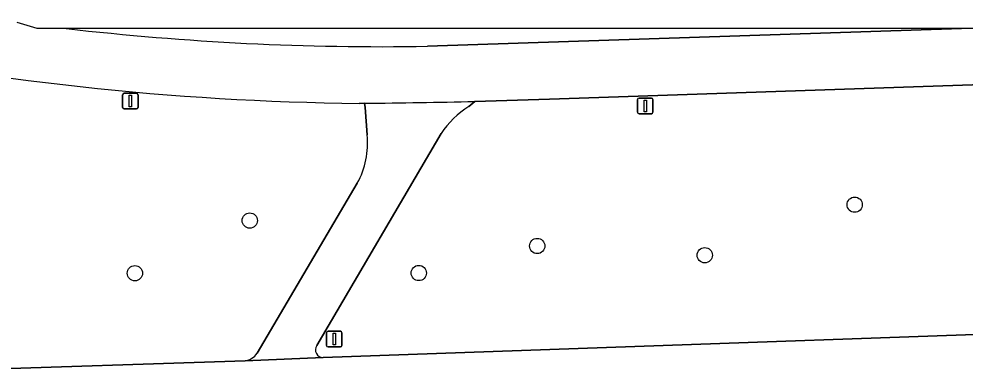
# Model space of a CAD drawing. Extents: x 160554 to 161248, y 385329 to 386506.
# Drawn here: x 160683.9 to 160744.4, y 386459.6 to 386482.1 of the extents above; entities that cross this region are included whole.
import ezdxf

# ---------------------------------------------------------------- set-up
doc = ezdxf.new("R2010")
doc.units = 0
for name, color, linetype in [('IMGEO_Berm_groen', 7, 'Continuous'), ('IMGEO_Boom', 7, 'Continuous'), ('IMGEO_Lichtmast', 7, 'Continuous'), ('IMGEO_OVBaan_gesloten', 7, 'Continuous'), ('IMGEO_Rijbaan_lokaal_halfverhard', 7, 'Continuous'), ('IMGEO_Rijbaan_regionaal_gesloten', 7, 'Continuous'), ('IMGEO_Verkeersbordpaal', 7, 'Continuous')]:
    doc.layers.add(name, color=color, linetype=linetype)

msp = doc.modelspace()

# ---------------------------------------------------------------- linework, layer by layer
at = {"layer": 'IMGEO_Berm_groen'}
for points in [[(160762.517, 386478.459), (160717.833, 386476.947), (160713.064, 386476.789), (160712.681, 386476.475)], [(160706.169, 386474.651), (160706.039, 386476.415), (160706.013, 386476.675), (160705.664, 386476.671)], [(160710.9, 386474.737), (160702.948, 386461.163)], [(160699.131, 386460.675), (160705.537, 386471.561)], [(160703.351, 386460.395), (160766.197, 386462.618)], [(160680.066, 386459.591), (160698.368, 386460.189)]]:
    msp.add_lwpolyline(points, dxfattribs=at)
for centre, radius, start, end in [((160707.574, 386657.359), 180.698, 258.05439, 269.39423), ((160715.875, 386471.42), 5.98, 122.29003, 146.3098), ((160701.102, 386474.078), 5.1, 330.42709, 6.45427), ((160703.363, 386460.891), 0.496, 146.74038, 268.63517), ((160698.235, 386461.239), 1.059, 277.20579, 327.78517)]:
    msp.add_arc(centre, radius, start, end, dxfattribs=at)
at = {"layer": 'IMGEO_Boom'}
for centre in [(160737.361, 386470.183), (160698.666, 386469.164), (160717.055, 386467.538), (160727.769, 386466.947), (160691.317, 386465.793), (160709.474, 386465.807)]:
    msp.add_circle(centre, 0.489, dxfattribs=at)
at = {"layer": 'IMGEO_Lichtmast'}
for p, q in [((160690.627, 386477.315), (160691.417, 386477.315)), ((160691.417, 386477.315), (160690.627, 386477.315)), ((160690.527, 386476.415), (160690.527, 386477.215)), ((160690.527, 386477.215), (160690.527, 386476.415)), ((160691.517, 386477.215), (160691.517, 386476.415)), ((160691.517, 386476.415), (160691.517, 386477.215)), ((160723.466, 386476.109), (160723.466, 386476.909)), ((160723.466, 386476.909), (160723.466, 386476.109)), ((160723.566, 386477.009), (160724.356, 386477.009)), ((160724.356, 386477.009), (160723.566, 386477.009)), ((160724.456, 386476.909), (160724.456, 386476.109)), ((160724.456, 386476.109), (160724.456, 386476.909)), ((160691.417, 386476.315), (160690.627, 386476.315)), ((160690.627, 386476.315), (160691.417, 386476.315)), ((160724.356, 386476.009), (160723.566, 386476.009)), ((160723.566, 386476.009), (160724.356, 386476.009))]:
    msp.add_line(p, q, dxfattribs=at)
for points in [[(160690.947, 386477.19), (160691.097, 386477.19), (160691.097, 386476.44), (160690.947, 386476.44), (160690.947, 386477.19)], [(160723.886, 386476.884), (160724.036, 386476.884), (160724.036, 386476.134), (160723.886, 386476.134), (160723.886, 386476.884)]]:
    msp.add_lwpolyline(points, dxfattribs=at)
for centre, start, end in [((160690.627, 386477.215), 90, 180), ((160690.627, 386477.215), 90, 180), ((160691.417, 386477.215), 0, 90), ((160691.417, 386477.215), 360, 90), ((160723.566, 386476.909), 90, 180), ((160723.566, 386476.909), 90, 180), ((160724.356, 386476.909), 0, 90), ((160724.356, 386476.909), 360, 90), ((160690.627, 386476.415), 180, 270), ((160690.627, 386476.415), 180, 270), ((160691.417, 386476.415), 270, 0), ((160691.417, 386476.415), 270, 0), ((160723.566, 386476.109), 180, 270), ((160723.566, 386476.109), 180, 270), ((160724.356, 386476.109), 270, 0), ((160724.356, 386476.109), 270, 0)]:
    msp.add_arc(centre, 0.1, start, end, dxfattribs=at)
at = {"layer": 'IMGEO_OVBaan_gesloten'}
for points in [[(160686.916, 386481.463), (160685.055, 386481.463), (160683.787, 386481.852)], [(160763.029, 386482.078), (160748.579, 386481.463), (160744.193, 386481.463), (160710.032, 386480.324)], [(160713.064, 386476.789), (160717.833, 386476.947), (160762.517, 386478.459)], [(160705.664, 386476.671), (160706.013, 386476.675)]]:
    msp.add_lwpolyline(points, dxfattribs=at)
for centre, radius, start, end in [((160707.133, 386656.636), 176.336, 263.41639, 270.94194), ((160707.574, 386657.359), 180.698, 258.05439, 269.39423), ((160699.624, 387089.924), 613.282, 270.596859, 271.255687)]:
    msp.add_arc(centre, radius, start, end, dxfattribs=at)
at = {"layer": 'IMGEO_Rijbaan_lokaal_halfverhard'}
for points in [[(160706.013, 386476.675), (160706.039, 386476.415), (160706.169, 386474.651)], [(160712.681, 386476.475), (160713.064, 386476.789)], [(160702.948, 386461.163), (160710.9, 386474.737)], [(160705.537, 386471.561), (160699.131, 386460.675)], [(160698.368, 386460.189), (160703.351, 386460.395)]]:
    msp.add_lwpolyline(points, dxfattribs=at)
for centre, radius, start, end in [((160699.624, 387089.924), 613.282, 270.596859, 271.255687), ((160715.875, 386471.42), 5.98, 122.29003, 146.3098), ((160701.102, 386474.078), 5.1, 330.42709, 6.45427), ((160703.363, 386460.891), 0.496, 146.74038, 268.63517), ((160698.235, 386461.239), 1.059, 277.20579, 327.78517)]:
    msp.add_arc(centre, radius, start, end, dxfattribs=at)
at = {"layer": 'IMGEO_Rijbaan_regionaal_gesloten'}
for points in [[(160710.032, 386480.324), (160744.193, 386481.463), (160686.916, 386481.463)], [(160766.197, 386462.618), (160703.351, 386460.395), (160698.368, 386460.189), (160680.066, 386459.591)]]:
    msp.add_lwpolyline(points, dxfattribs=at)
msp.add_arc((160707.133, 386656.636), 176.336, 263.41639, 270.94194, dxfattribs=at)
at = {"layer": 'IMGEO_Verkeersbordpaal'}
for p, q in [((160703.573, 386461.174), (160703.573, 386461.974)), ((160703.573, 386461.974), (160703.573, 386461.174)), ((160703.673, 386462.074), (160704.463, 386462.074)), ((160704.463, 386462.074), (160703.673, 386462.074)), ((160704.563, 386461.974), (160704.563, 386461.174)), ((160704.563, 386461.174), (160704.563, 386461.974)), ((160704.463, 386461.074), (160703.673, 386461.074)), ((160703.673, 386461.074), (160704.463, 386461.074))]:
    msp.add_line(p, q, dxfattribs=at)
msp.add_lwpolyline([(160703.993, 386461.949), (160704.143, 386461.949), (160704.143, 386461.199), (160703.993, 386461.199), (160703.993, 386461.949)], dxfattribs=at)
for centre, start, end in [((160703.673, 386461.974), 90, 180), ((160703.673, 386461.974), 90, 180), ((160704.463, 386461.974), 0, 90), ((160704.463, 386461.974), 360, 90), ((160703.673, 386461.174), 180, 270), ((160703.673, 386461.174), 180, 270), ((160704.463, 386461.174), 270, 0), ((160704.463, 386461.174), 270, 0)]:
    msp.add_arc(centre, 0.1, start, end, dxfattribs=at)

doc.saveas('drawing.dxf')
